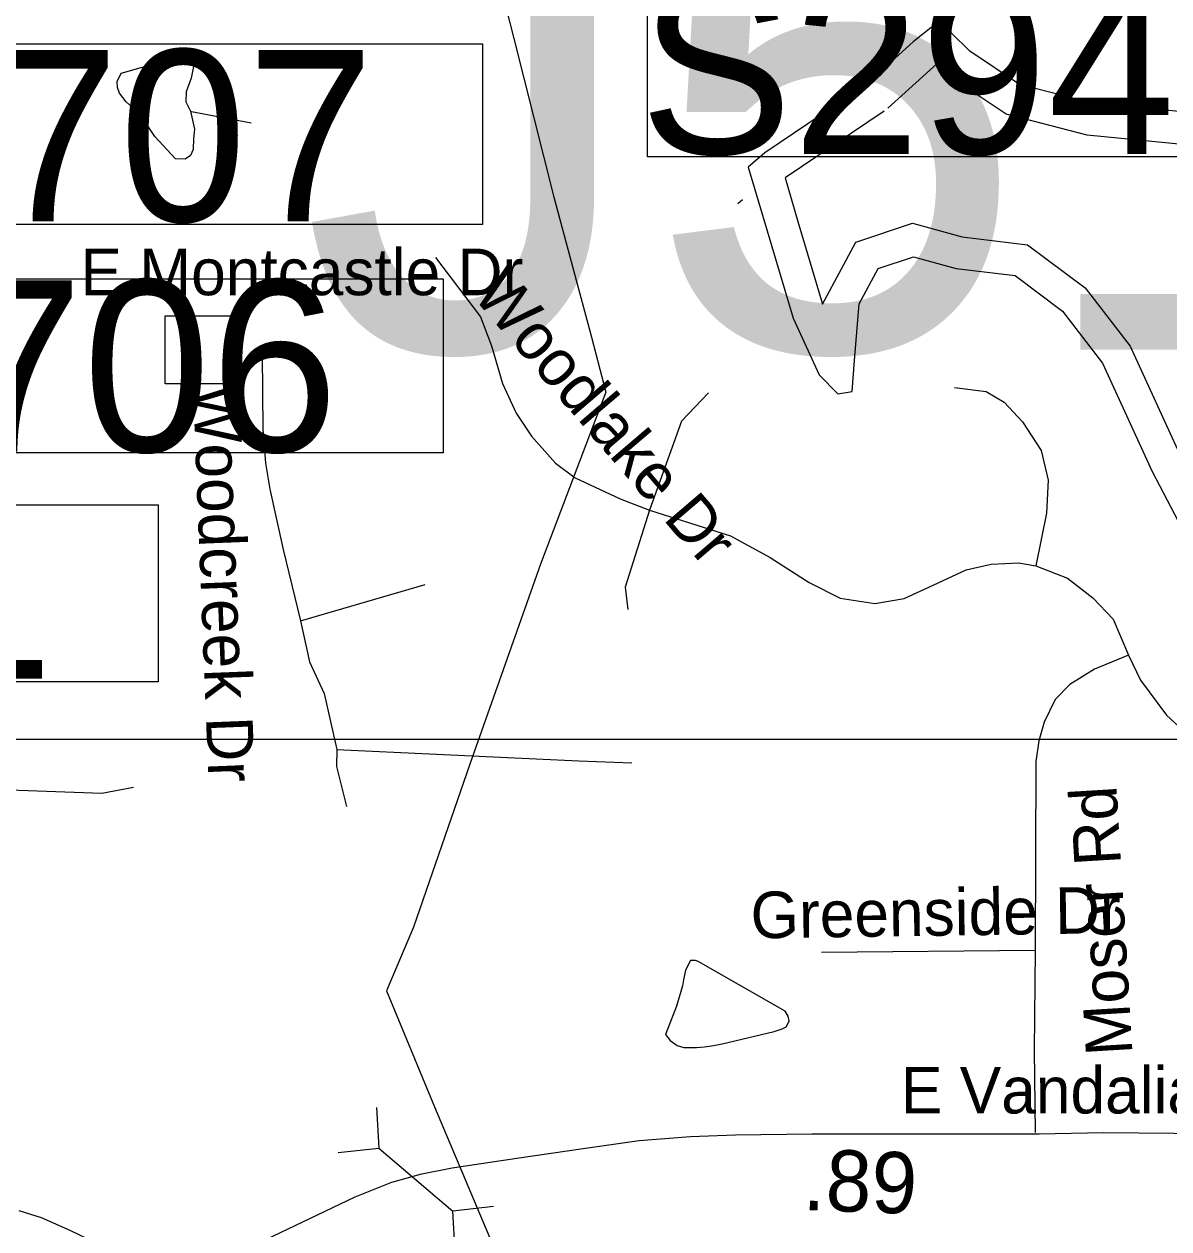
# Model space of a CAD drawing. Extents: x 1662474 to 1856135, y 779280 to 917889.
# Drawn here: x 1765820 to 1768156, y 825589 to 828048 of the extents above; entities that cross this region are included whole.
import ezdxf

# ---------------------------------------------------------------- set-up
doc = ezdxf.new("R2010")
doc.units = 0
for name, color, linetype in [('Exist Hydrographic Buffer Line', 7, 'Continuous'), ('Exist Hydrographic Misc Water Feature', 7, 'Continuous'), ('Exist Hydrographic Pond Over 1500 Sq Ft', 7, 'Continuous'), ('Exist Hydrographic Pond Under 1500 Sq Ft', 7, 'Continuous'), ('Exist Road Non-System Structure Non-Sys NCDOT Number Label', 7, 'Continuous'), ('Exist Road Non-System Structure Non-Sys Other Attributed CELL', 7, 'Continuous'), ('Exist Road Non-System Structure Non-Sys Other Number Label', 7, 'Continuous'), ('Exist Road Non-System Type 51', 7, 'Continuous'), ('Exist Road Non-System Type 51 Label', 7, 'Continuous'), ('Exist Road Primary Interstate Structure Cantilever Sign Number Label', 7, 'Continuous'), ('Exist Road Primary Interstate Structure Ovrhead Sign CELL', 7, 'Continuous'), ('Exist Road Secondary Mileage Tenths English Label', 7, 'Continuous'), ('Exist Road Secondary Structure Pipe CELL', 7, 'Continuous'), ('Exist Road Secondary Type 51 Attributed', 7, 'Continuous'), ('Exist Road Secondary Type 51 Label', 7, 'Continuous'), ('Exist Utilities Electrical Transmission Line', 7, 'Continuous'), ('Map Preparation Inset Cut Line', 7, 'Continuous')]:
    doc.layers.add(name, color=color, linetype=linetype)

msp = doc.modelspace()

# ---------------------------------------------------------------- linework, layer by layer
at = {"layer": 'Exist Hydrographic Buffer Line'}
for points in [[(1768190.4, 827801.5), (1767988.9, 827821.2), (1767823.7, 827863.8), (1767707.8, 827941.1), (1767682.3, 827966.5), (1767582.7, 827876)], [(1767575.2, 827870.2), (1767372.6, 827733.6), (1767399, 827644.6), (1767449.2, 827475.9), (1767516.9, 827602.9), (1767633.1, 827641.6), (1767734.4, 827613.5), (1767867.5, 827597.5), (1767985.2, 827509.3), (1768077.2, 827390.3), (1768180.9, 827163.3)]]:
    msp.add_lwpolyline(points, dxfattribs=at)
at = {"layer": 'Exist Hydrographic Misc Water Feature'}
for p, q in [((1766283.2, 827845.3), (1766161.2, 827868.3)), ((1767286.1, 827689), (1767276, 827681.1))]:
    msp.add_line(p, q, dxfattribs=at)
msp.add_lwpolyline([(1765808.9, 825626.6), (1765854.8, 825612.2), (1765914.5, 825585.7), (1765990.4, 825549.1), (1766052.1, 825512.6), (1766065.8, 825506.4), (1766081.8, 825500.3), (1766243.7, 825492.6), (1766307.4, 825418.4), (1766335.3, 825414.1), (1766347.4, 825416.1), (1766363.3, 825420), (1766389.4, 825431.8), (1766407.4, 825435.6), (1766443.3, 825433.4), (1766463.4, 825431.2), (1766519.4, 825420.7), (1766648, 825391.1)], dxfattribs=at)
at = {"layer": 'Exist Hydrographic Pond Over 1500 Sq Ft'}
for points in [[(1768198, 827866.9), (1768000.3, 827886.1), (1767850.9, 827924.7), (1767749.6, 827992.2), (1767711.1, 828030.7), (1767677.3, 828045.2), (1767633.9, 828011.4), (1767538.5, 827924.7)], [(1767538.5, 827924.7), (1767331.1, 827784.9), (1767297.4, 827756), (1767336, 827625.9), (1767389, 827447.6), (1767442, 827332), (1767480.6, 827293.4), (1767509.5, 827298.2), (1767514.3, 827360.9), (1767524, 827476.5), (1767562.6, 827548.8), (1767634.9, 827572.9), (1767721.7, 827548.8), (1767842.2, 827534.3), (1767938.6, 827462.1), (1768020.6, 827356), (1768121.8, 827134.4), (1768174.9, 827033.2)]]:
    msp.add_lwpolyline(points, dxfattribs=at)
at = {"layer": 'Exist Hydrographic Pond Under 1500 Sq Ft'}
for points in [[(1766128.9, 827772.6), (1766086.6, 827818), (1766056, 827863.5), (1766027.8, 827889.3), (1766014.5, 827906.5), (1766010.6, 827918.3), (1766009.8, 827930.8), (1766017.7, 827947.3), (1766058.4, 827959), (1766101.5, 827970.7), (1766127.3, 827972.3), (1766159.5, 827973.1), (1766164.9, 827970.7), (1766166.5, 827964.5), (1766161, 827937.1), (1766150.8, 827909.7), (1766150.1, 827889.3), (1766159.5, 827869.7), (1766167.3, 827832.9), (1766165.7, 827814.1), (1766164.9, 827791.4), (1766159.5, 827779.7), (1766148.5, 827771.8), (1766128.9, 827772.6)], [(1767128.4, 825985.4), (1767138.4, 825973.3), (1767152.2, 825963.3), (1767166.3, 825959.1), (1767192.2, 825958.9), (1767208.4, 825960.8), (1767222.3, 825962.7), (1767234.2, 825964.6), (1767244.2, 825966.5), (1767350.5, 825991.6), (1767356.6, 825993.6), (1767366.5, 825997.4), (1767374.7, 826001.4), (1767378.6, 826007.4), (1767380.8, 826013.4), (1767378.8, 826023.4), (1767372.8, 826033.5), (1767195.6, 826134.9), (1767189.7, 826137), (1767183.6, 826137), (1767179.7, 826137), (1767169.6, 826117.1), (1767165.3, 826097.1), (1767163.3, 826085.2), (1767150.9, 826043.2), (1767128.4, 825985.4)]]:
    msp.add_lwpolyline(points, dxfattribs=at)
at = {"layer": 'Exist Road Non-System Structure Non-Sys NCDOT Number Label'}
msp.add_lwpolyline([(1764776.2, 827066.7), (1766093.3, 827066.7), (1766093.3, 826705.6), (1764776.2, 826705.6)], close=True, dxfattribs=at)
at = {"layer": 'Exist Road Non-System Structure Non-Sys Other Attributed CELL'}
msp.add_lwpolyline([(1766107.5, 827452.6), (1766246.4, 827452.6), (1766246.4, 827313.5), (1766107.5, 827313.5)], close=True, dxfattribs=at)
at = {"layer": 'Exist Road Non-System Type 51'}
for p, q in [((1766384, 826829.6), (1766638.4, 826903.7)), ((1767447, 826153.5), (1767882.9, 826158))]:
    msp.add_line(p, q, dxfattribs=at)
for points in [[(1766659.4, 827571.1), (1766750.9, 827450.1), (1766773.8, 827391), (1766795.9, 827314.1), (1766823.9, 827253.5), (1766855.1, 827206.5), (1766903.9, 827151.7), (1766944.6, 827121.5), (1767036.2, 827078.7), (1767095.9, 827055.9)], [(1766305.8, 827372.7), (1766306.9, 827221.2), (1766312.1, 827151.4), (1766321.5, 827098.4), (1766348.4, 826975.2), (1766384, 826829.6)], [(1767718.6, 827305.8), (1767783.1, 827297.6), (1767819.6, 827276.4), (1767857.1, 827235.7), (1767895.5, 827177.7), (1767909.9, 827117), (1767906.2, 827049.6), (1767884.2, 826942.2)], [(1767216.2, 827295), (1767161.1, 827237.2), (1767095.9, 827055.9)], [(1767095.9, 827055.9), (1767046.4, 826898.4), (1767051.6, 826852.8)], [(1767095.9, 827055.9), (1767261.4, 827003.4), (1767342.5, 826959), (1767421.8, 826907.9), (1767485.2, 826875.9), (1767556.1, 826865.4), (1767615.5, 826875.6), (1767674.8, 826902.6), (1767742.5, 826934.1), (1767793.6, 826945.4), (1767848.9, 826948.5), (1767884.2, 826942.2)], [(1767884.2, 826942.2), (1767948.9, 826917.2), (1768001, 826876.9), (1768042.5, 826833), (1768073.8, 826760.1)], [(1766384, 826829.6), (1766402.4, 826745.9), (1766432, 826681.6), (1766458.2, 826567.2)], [(1768073.8, 826760.1), (1768003.9, 826731.2), (1767954.1, 826699.7), (1767923.9, 826669.2), (1767901.6, 826623.1), (1767890.5, 826585.2), (1767884.2, 826542.8), (1767882.9, 826158)], [(1768073.8, 826760.1), (1768098.1, 826708.6), (1768150.9, 826637.2), (1768193.6, 826598.7), (1768236.4, 826577.9), (1768269.8, 826569.2)], [(1766458.2, 826567.2), (1766457, 826532.5), (1766477.6, 826451.2)], [(1766458.2, 826567.2), (1766952, 826544.1), (1767060.1, 826540.1)], [(1765582.4, 826492.4), (1765978.2, 826477.9), (1766042.9, 826490.5)], [(1767882.9, 826158), (1767881.1, 825953.5), (1767883.1, 825785.5)]]:
    msp.add_lwpolyline(points, dxfattribs=at)
at = {"layer": 'Exist Road Primary Interstate Structure Cantilever Sign Number Label'}
msp.add_lwpolyline([(1765406.9, 827527.9), (1766674.9, 827527.9), (1766674.9, 827173), (1765406.9, 827173)], close=True, dxfattribs=at)
at = {"layer": 'Exist Road Primary Interstate Structure Ovrhead Sign CELL'}
for points in [[(1767091.9, 828145.3), (1768389.8, 828145.3), (1768389.8, 827776.7), (1767091.9, 827776.7)], [(1765457.6, 828007.6), (1766755.4, 828007.6), (1766755.4, 827638.9), (1765457.6, 827638.9)]]:
    msp.add_lwpolyline(points, close=True, dxfattribs=at)
at = {"layer": 'Exist Road Secondary Structure Pipe CELL'}
for p, q in [((1766539.1, 825836.8), (1766543.7, 825753.7)), ((1766460.9, 825744.6), (1766543.7, 825753.7)), ((1766543.7, 825753.7), (1766695, 825625.3)), ((1766777.8, 825634.4), (1766695, 825625.3)), ((1766699.5, 825542.2), (1766695, 825625.3))]:
    msp.add_line(p, q, dxfattribs=at)
at = {"layer": 'Exist Road Secondary Type 51 Attributed'}
msp.add_lwpolyline([(1769920.9, 825772.4), (1769698.5, 825774.6), (1769515.5, 825775.3), (1769124.5, 825776.8), (1768758.6, 825779), (1768469.4, 825780.5), (1768238.5, 825783.1), (1768022.6, 825784.9), (1767891, 825782), (1767722.8, 825782), (1767427, 825782), (1767271.3, 825780.5), (1767179.9, 825776.8), (1767075.1, 825768.7), (1766960.8, 825752.5), (1766825, 825732.5), (1766693.3, 825712.6), (1766628.4, 825700.1), (1766569.4, 825683.8), (1766494.9, 825653.6), (1766204.6, 825514.9)], dxfattribs=at)
at = {"layer": 'Exist Utilities Electrical Transmission Line'}
msp.add_lwpolyline([(1766744.1, 828312.4), (1766819.2, 828018.1), (1766900.3, 827697.1), (1766977.8, 827408.6), (1767006.7, 827296.4), (1766873.5, 826945.6), (1766729.6, 826537.3), (1766614.5, 826204.5), (1766559.4, 826075), (1766657.3, 825838.3), (1766806, 825485.2), (1766948.8, 825163.8), (1767060.5, 824896.9), (1767228.7, 824499.4), (1767373.5, 824162.3), (1767504.5, 823843.6), (1767663.1, 823478), (1767753, 823265.4), (1767820.2, 823115.4)], dxfattribs=at)
at = {"layer": 'Map Preparation Inset Cut Line'}
for points in [[(1731035.7, 826588.1), (1793585.1, 826588.1), (1793585.1, 870408.9), (1731035.7, 870408.9)], [(1793585.1, 782767.4), (1731035.7, 782767.4), (1731035.7, 826588.1), (1793585.1, 826588.1)]]:
    msp.add_lwpolyline(points, close=True, dxfattribs=at)

# ---------------------------------------------------------------- texts
at = {"layer": 'Exist Road Non-System Structure Non-Sys NCDOT Number Label'}
msp.add_text('H261', height=350, dxfattribs=at).set_placement((1764760.1, 826711.7))
at = {"layer": 'Exist Road Non-System Structure Non-Sys Other Number Label'}
msp.add_text('J511', height=1049.86, dxfattribs=at).set_placement((1766385.3, 827383.1))
at = {"layer": 'Exist Road Non-System Type 51 Label'}
msp.add_text('E Montcastle Dr', height=95, dxfattribs=at).set_placement((1765934.8, 827494.4))
for s, rotation, p in [('Woodlake Dr', 310.5202, (1766732.1, 827494.4)), ('Woodcreek Dr', 272.2487, (1766164.3, 827310.2)), ('Moser Rd', 93.4656, (1768081.9, 825945.6)), ('Greenside Dr', 0.8367, (1767303, 826181.7))]:
    msp.add_text(s, height=95, rotation=rotation, dxfattribs=at).set_placement(p)
at = {"layer": 'Exist Road Primary Interstate Structure Cantilever Sign Number Label'}
msp.add_text('L706', height=350, dxfattribs=at).set_placement((1765419.5, 827175))
at = {"layer": 'Exist Road Primary Interstate Structure Ovrhead Sign CELL'}
for s, p in [('S294', (1767075.8, 827782.8)), ('S707', (1765441.5, 827645))]:
    msp.add_text(s, height=350, dxfattribs=at).set_placement(p)
at = {"layer": 'Exist Road Secondary Mileage Tenths English Label'}
msp.add_text('.89', height=125, rotation=357.8999, dxfattribs=at).set_placement((1767407.7, 825627.7))
at = {"layer": 'Exist Road Secondary Type 51 Label'}
msp.add_text('E Vandalia Rd', height=95, dxfattribs=at).set_placement((1767609.1, 825824.5))

doc.saveas('drawing.dxf')
